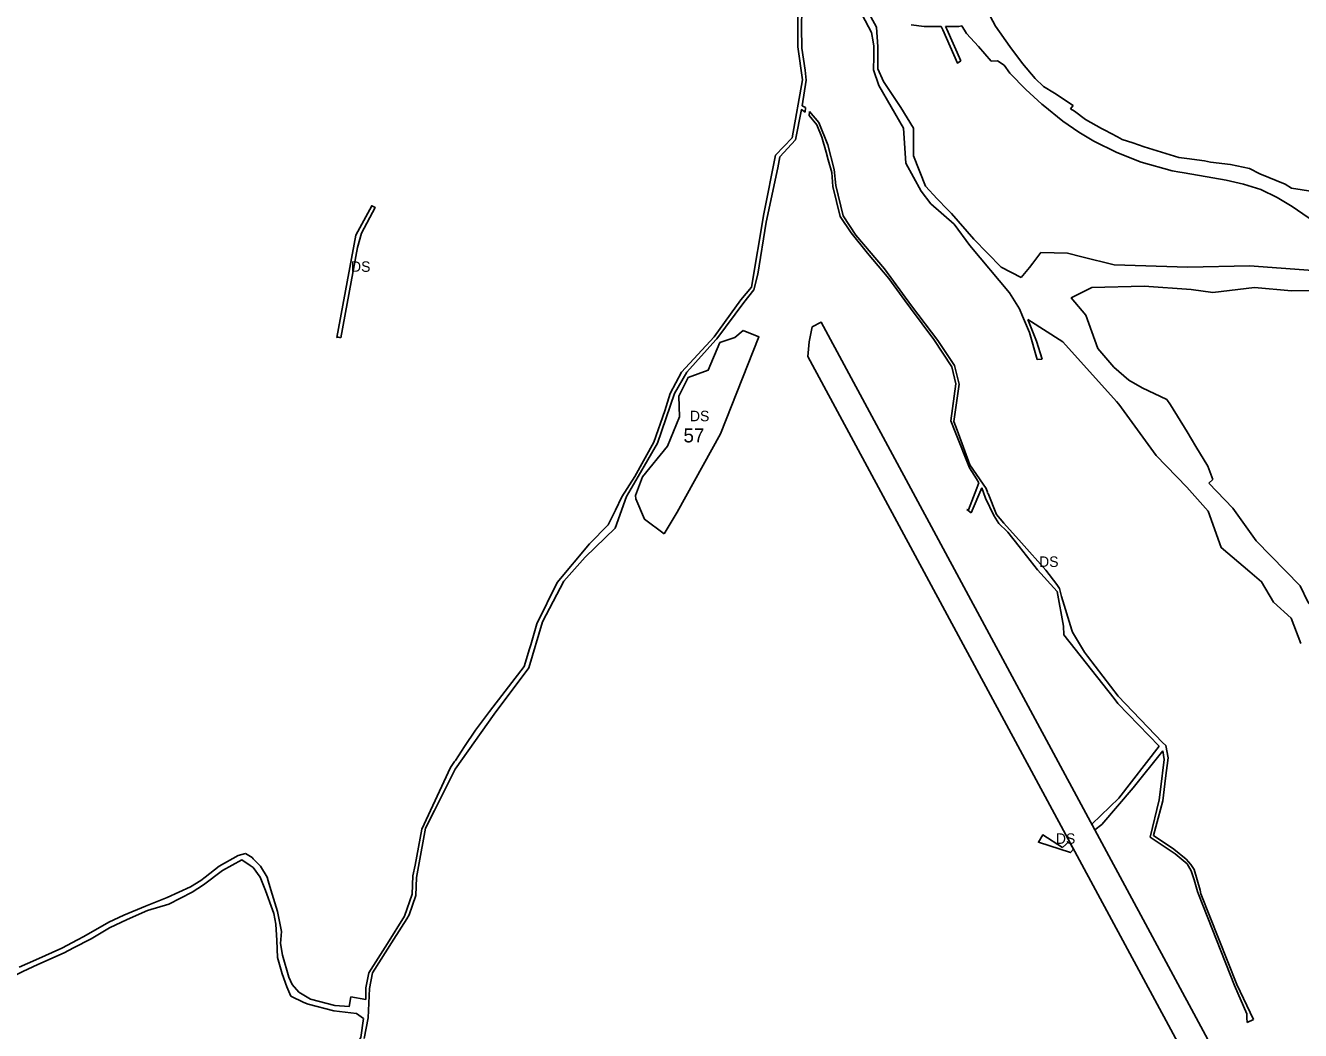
# Model space of a CAD drawing. Extents: x -477304 to -465641, y -1159113 to -1149285.
# Drawn here: x -469726 to -468631, y -1157174 to -1156311 of the extents above; entities that cross this region are included whole.
import ezdxf

# ---------------------------------------------------------------- set-up
doc = ezdxf.new("R2010")
doc.units = 0
for name, color, linetype in [('10', 7, 'Continuous'), ('16', 7, 'Continuous'), ('35', 7, 'Continuous'), ('61', 7, 'Continuous')]:
    doc.layers.add(name, color=color, linetype=linetype)

msp = doc.modelspace()

# ---------------------------------------------------------------- linework, layer by layer
at = {"layer": '10'}
for points in [[(-469050.6, -1156569.7), (-469053.2, -1156582.6), (-469054.3, -1156595)], [(-468697.3, -1158264.4), (-468639.9, -1157313.2), (-469042.9, -1156565.5), (-469050.6, -1156569.7)], [(-469054.3, -1156595), (-468664.2, -1157318.5), (-468722.2, -1158277.9)]]:
    msp.add_lwpolyline(points, dxfattribs=at)
at = {"layer": '16'}
for p, q in [((-469109.7, -1156572.7), (-469116.9, -1156578.8)), ((-469116.9, -1156578.8), (-469129.8, -1156583.2)), ((-469164.9, -1156629.2), (-469164.5, -1156647)), ((-469164.5, -1156647), (-469174.7, -1156672)), ((-469177.7, -1156747.5), (-469166.5, -1156728.7))]:
    msp.add_line(p, q, dxfattribs=at)
for points in [[(-469166.5, -1156728.7), (-469129.2, -1156661.5), (-469096.3, -1156578.1), (-469109.7, -1156572.7)], [(-469129.8, -1156583.2), (-469139.8, -1156606.9), (-469156.9, -1156613.1), (-469164.9, -1156629.2)], [(-469174.7, -1156672), (-469196.2, -1156698.3), (-469202.2, -1156714.6), (-469201.9, -1156717.2)], [(-469201.9, -1156717.2), (-469194.5, -1156734.9), (-469177.7, -1156747.5)]]:
    msp.add_lwpolyline(points, dxfattribs=at)
at = {"layer": '35'}
for p, q in [((-468995.4, -1156312.2), (-469006.3, -1156292.1)), ((-469007.6, -1156301.7), (-468999.6, -1156316.9)), ((-468965.6, -1156310.4), (-468954.3, -1156311.7)), ((-468954.3, -1156311.7), (-468950.9, -1156311.7)), ((-468950.9, -1156311.7), (-468939.7, -1156311.7)), ((-468939.7, -1156311.7), (-468938.3, -1156314.7)), ((-468934.9, -1156314), (-468935.9, -1156311.7)), ((-468922, -1156311.3), (-468918, -1156317.7)), ((-469059.4, -1156330.4), (-469059.8, -1156312.2)), ((-468999.6, -1156316.9), (-468998.2, -1156325)), ((-468922.9, -1156341.2), (-468934.9, -1156314)), ((-468918, -1156317.7), (-468907.7, -1156329)), ((-469056.4, -1156349.2), (-469059.4, -1156330.4)), ((-468998.2, -1156325), (-468997.5, -1156328.5)), ((-468997.5, -1156328.5), (-468997.6, -1156337.6)), ((-468907.7, -1156329), (-468896.8, -1156341.4)), ((-468994.2, -1156348.2), (-468994.1, -1156336.4)), ((-468896.8, -1156341.4), (-468891.4, -1156341.2)), ((-468891.4, -1156341.2), (-468885.7, -1156345)), ((-469055.8, -1156357.8), (-469056.4, -1156349.2)), ((-468989.2, -1156359), (-468994.2, -1156348.2)), ((-469059.2, -1156379.8), (-469055.8, -1156357.8)), ((-468993.2, -1156362.3), (-468972, -1156399)), ((-468974.4, -1156381.4), (-468989.2, -1156359)), ((-468867, -1156365.7), (-468853.2, -1156378.5)), ((-468842.5, -1156369.1), (-468851.8, -1156363.2)), ((-468826.4, -1156379.5), (-468842.5, -1156369.1)), ((-469056.2, -1156381.4), (-469059.2, -1156379.8)), ((-469052.7, -1156384.7), (-469053.1, -1156388.1)), ((-469053.1, -1156388.1), (-469046.5, -1156396.2)), ((-469044.7, -1156394.2), (-469052.7, -1156384.7)), ((-468853.2, -1156378.5), (-468852.2, -1156379.4)), ((-468828.7, -1156382.5), (-468826.4, -1156379.5)), ((-468825.3, -1156384.5), (-468828.7, -1156382.5)), ((-468815.7, -1156391.5), (-468825.3, -1156384.5)), ((-469037.1, -1156413.4), (-469044.7, -1156394.2)), ((-468802.2, -1156399.2), (-468815.7, -1156391.5)), ((-469067.8, -1156407.4), (-469082, -1156422.2)), ((-469078.4, -1156423.7), (-469064.7, -1156409.1)), ((-468784.4, -1156408.7), (-468788.4, -1156406.5)), ((-468775.2, -1156411.7), (-468784.4, -1156408.7)), ((-469031.7, -1156434.4), (-469037.1, -1156413.4)), ((-469079.9, -1156433.1), (-469078.4, -1156423.7)), ((-468953.1, -1156448.7), (-468963.6, -1156422.7)), ((-468713.7, -1156427.2), (-468728.7, -1156425.2)), ((-468708.6, -1156428.1), (-468713.7, -1156427.2)), ((-468691.2, -1156430.2), (-468708.6, -1156428.1)), ((-468675.1, -1156433.8), (-468691.2, -1156430.2)), ((-469090, -1156479.7), (-469079.9, -1156433.1)), ((-468741.4, -1156435.6), (-468734.8, -1156436.7)), ((-468734.8, -1156436.7), (-468732.9, -1156437)), ((-468732.9, -1156437), (-468717.8, -1156439.7)), ((-468666.1, -1156438.2), (-468675.1, -1156433.8)), ((-468644.5, -1156447.2), (-468666.1, -1156438.2)), ((-469032.7, -1156449.1), (-469026.4, -1156475)), ((-468943.3, -1156459.6), (-468953.1, -1156448.7)), ((-468638.8, -1156450.7), (-468644.5, -1156447.2)), ((-468620.6, -1156453.4), (-468638.8, -1156450.7)), ((-469026.4, -1156475), (-469017, -1156488.8)), ((-468911.6, -1156494.4), (-468930.8, -1156472.4)), ((-469097.3, -1156524.4), (-469090, -1156479.7)), ((-469440.9, -1156501.6), (-469437.4, -1156489.3)), ((-469017, -1156488.8), (-469003.1, -1156506.4)), ((-468888.2, -1156518.3), (-468911.6, -1156494.4)), ((-469455.1, -1156579.2), (-469440.9, -1156501.6)), ((-469003.1, -1156506.4), (-468984.6, -1156528)), ((-468818.9, -1156509.4), (-468831.2, -1156506.4)), ((-468965.2, -1156551.6), (-468988.5, -1156519.7)), ((-468871, -1156527.2), (-468888.2, -1156518.3)), ((-469100.7, -1156538), (-469097.3, -1156524.4)), ((-468984.6, -1156528), (-468970.9, -1156546.9)), ((-469109.3, -1156548.6), (-469100.7, -1156538)), ((-468810.3, -1156536), (-468765.5, -1156534.8)), ((-468765.5, -1156534.8), (-468725.2, -1156537.7)), ((-468725.2, -1156537.7), (-468706.5, -1156540.1)), ((-468706.5, -1156540.1), (-468670.7, -1156535.8)), ((-469132.4, -1156579.8), (-469109.3, -1156548.6)), ((-468970.9, -1156546.9), (-468966.1, -1156553.5)), ((-468942.6, -1156581.3), (-468965.2, -1156551.6)), ((-468966.1, -1156553.5), (-468946.1, -1156580.5)), ((-468872.6, -1156554.3), (-468869.8, -1156560.5)), ((-468858, -1156581.8), (-468865.2, -1156563.2)), ((-469458.7, -1156578.9), (-469457.1, -1156578.5)), ((-469457.1, -1156578.5), (-469455.1, -1156579.2)), ((-469158.1, -1156608.5), (-469133.1, -1156580.8)), ((-469133.1, -1156580.8), (-469132.4, -1156579.8)), ((-468946.1, -1156580.5), (-468930.5, -1156604.1)), ((-468853.1, -1156597.3), (-468858, -1156581.8)), ((-468930.5, -1156604.1), (-468927.2, -1156618.5)), ((-468857.2, -1156597.8), (-468853.1, -1156597.3)), ((-468778.7, -1156615.4), (-468791.4, -1156604.3)), ((-469162.8, -1156608.6), (-469172.4, -1156626.9)), ((-469168.6, -1156626.8), (-469158.1, -1156608.5)), ((-468767.3, -1156621.9), (-468778.7, -1156615.4)), ((-469183.2, -1156669.4), (-469168.6, -1156626.8)), ((-469172.4, -1156626.9), (-469177.1, -1156641.8)), ((-468927.2, -1156618.5), (-468931.4, -1156650.4)), ((-468746.1, -1156632), (-468767.3, -1156621.9)), ((-468789.2, -1156633.8), (-468787.1, -1156636.1)), ((-468742.9, -1156636.5), (-468746.1, -1156632)), ((-468728.4, -1156659.9), (-468742.9, -1156636.5)), ((-469177.1, -1156641.8), (-469186.5, -1156668.7)), ((-468931.4, -1156650.4), (-468927.8, -1156659.8)), ((-468926, -1156658.4), (-468928.8, -1156650.8)), ((-468927.8, -1156659.8), (-468915.5, -1156690.8)), ((-468915.1, -1156688), (-468926, -1156658.4)), ((-469186.5, -1156668.7), (-469202.7, -1156698.1)), ((-468915.5, -1156690.8), (-468909.5, -1156700.1)), ((-468903.6, -1156704.6), (-468915.1, -1156688)), ((-469202.7, -1156698.1), (-469214, -1156715.5)), ((-468909.5, -1156700.1), (-468907.4, -1156703.5)), ((-468907.4, -1156703.5), (-468909.2, -1156708.1)), ((-468901.1, -1156708.5), (-468903.6, -1156704.6)), ((-468709.9, -1156704), (-468706.4, -1156700.6)), ((-468689.4, -1156725.3), (-468709.9, -1156704)), ((-469219.8, -1156742.5), (-469209.8, -1156715.3)), ((-469214, -1156715.5), (-469219.5, -1156727.1)), ((-468909.2, -1156708.1), (-468916.2, -1156726.9)), ((-468914, -1156729.4), (-468904.8, -1156708)), ((-468899.9, -1156711.5), (-468901.1, -1156708.5)), ((-468900.3, -1156712.1), (-468899.9, -1156711.5)), ((-468899.4, -1156712.7), (-468900.3, -1156712.1)), ((-468892.2, -1156730.7), (-468899.4, -1156712.7)), ((-468916.2, -1156726.9), (-468917.6, -1156726.4)), ((-468917.6, -1156726.4), (-468914, -1156729.4)), ((-468669.4, -1156753.3), (-468689.4, -1156725.3)), ((-468872.8, -1156758.3), (-468857.1, -1156778.3)), ((-468631.6, -1156792), (-468669.4, -1156753.3)), ((-468857.1, -1156778.3), (-468840.2, -1156797)), ((-469282.2, -1156822.9), (-469263.7, -1156788.1)), ((-468840.2, -1156797), (-468834.6, -1156826.8)), ((-468836.3, -1156801.2), (-468838.1, -1156794.2)), ((-468827.6, -1156830.2), (-468836.3, -1156801.2)), ((-469293.7, -1156862.5), (-469282.2, -1156822.9)), ((-468827.1, -1156831.7), (-468827.6, -1156830.2)), ((-469293.1, -1156846.2), (-469297.7, -1156861.2)), ((-469292, -1156842.6), (-469293.1, -1156846.2)), ((-468787.7, -1156886.8), (-468814.2, -1156852.3)), ((-469297.7, -1156861.2), (-469327.7, -1156899.9)), ((-469323.7, -1156902.2), (-469293.7, -1156862.5)), ((-468788.1, -1156893), (-468752.6, -1156929.7)), ((-468752.6, -1156929.7), (-468787.3, -1156974.3)), ((-468749.5, -1156933.7), (-468748.4, -1156941.2)), ((-468748.4, -1156941.2), (-468751.5, -1156966.9)), ((-468749.3, -1156976.7), (-468747.2, -1156957.3)), ((-468787.3, -1156974.3), (-468810.4, -1156996.8)), ((-468810.4, -1156996.8), (-468807.9, -1157001.5)), ((-468807.9, -1157001.5), (-468801.7, -1156997)), ((-468829.7, -1157011.5), (-468835.5, -1157016.7)), ((-468826.2, -1157018.1), (-468829.7, -1157011.5)), ((-468760.3, -1157008), (-468738.8, -1157022.2)), ((-469537, -1157021.9), (-469543.5, -1157023.5)), ((-469531.3, -1157025.4), (-469537, -1157021.9)), ((-468738.8, -1157022.2), (-468728.6, -1157030.8)), ((-469533.1, -1157032.3), (-469530.6, -1157034)), ((-469530.4, -1157026.4), (-469531.3, -1157025.4)), ((-469390.2, -1157042.6), (-469388.6, -1157033.2)), ((-469517.5, -1157045.4), (-469518.5, -1157042.1)), ((-469390.9, -1157058.1), (-469390.2, -1157042.6)), ((-469515.4, -1157053), (-469517.5, -1157045.4)), ((-469509.5, -1157071.6), (-469515.4, -1157053)), ((-469622.9, -1157067.1), (-469641.5, -1157074.8)), ((-469621.1, -1157070.9), (-469602.9, -1157065.5)), ((-469396.6, -1157074.6), (-469390.9, -1157058.1)), ((-468718.8, -1157056.9), (-468688, -1157135.2)), ((-469506.2, -1157089), (-469509.5, -1157071.6)), ((-469409.7, -1157095.4), (-469398.5, -1157078)), ((-469398.5, -1157078), (-469396.6, -1157074.6)), ((-469684.9, -1157103), (-469669.7, -1157095.2)), ((-469415.1, -1157099.1), (-469431.3, -1157124.3)), ((-469427.9, -1157124.5), (-469409.7, -1157095.4)), ((-469715.4, -1157117.1), (-469692.9, -1157107.2)), ((-469692.9, -1157107.2), (-469684.9, -1157103)), ((-469431.3, -1157124.3), (-469433.7, -1157137.3)), ((-469430.6, -1157137.7), (-469427.9, -1157124.5)), ((-469491.3, -1157141), (-469497, -1157134.3)), ((-469481.2, -1157147), (-469491.3, -1157141)), ((-469433.7, -1157137.3), (-469433.7, -1157147.4)), ((-469431.7, -1157163), (-469430.6, -1157137.7)), ((-469483.4, -1157151.4), (-469461.2, -1157157)), ((-469460.4, -1157152.3), (-469481.2, -1157147)), ((-469461.2, -1157157), (-469441.9, -1157159.2)), ((-469441.9, -1157159.2), (-469435.9, -1157163.5)), ((-469435.1, -1157180.8), (-469431.7, -1157163)), ((-468677.2, -1157163.1), (-468676.9, -1157167)), ((-468676.9, -1157167), (-468671.7, -1157164.5))]:
    msp.add_line(p, q, dxfattribs=at)
for points in [[(-469045.5, -1156249.2), (-469058.3, -1156271.4), (-469062.8, -1156299), (-469062.9, -1156329.2)], [(-469059.8, -1156312.2), (-469059.3, -1156297.5), (-469054.4, -1156275.3)], [(-468880.9, -1156329), (-468893, -1156311.4), (-468902, -1156294.8), (-468905.4, -1156288.7)], [(-468935.9, -1156311.7), (-468924.6, -1156311.6), (-468922, -1156311.3)], [(-468994.1, -1156336.4), (-468994.1, -1156329.2), (-468995.4, -1156312.2)], [(-468938.3, -1156314.7), (-468925.8, -1156343.1), (-468922.9, -1156341.2)], [(-469062.9, -1156329.2), (-469058.8, -1156357.4), (-469067.8, -1156407.4)], [(-468851.8, -1156363.2), (-468858.9, -1156356.4), (-468869.8, -1156343.5), (-468880.9, -1156329)], [(-468997.6, -1156337.6), (-468997.8, -1156348.8), (-468993.2, -1156362.3)], [(-468885.7, -1156345), (-468880.7, -1156351.9), (-468867, -1156365.7)], [(-469064.7, -1156409.1), (-469059.7, -1156383.1), (-469056.6, -1156385.2), (-469056.2, -1156381.4)], [(-468963.6, -1156422.7), (-468963.5, -1156399), (-468974.4, -1156381.4)], [(-468852.2, -1156379.4), (-468835.3, -1156393.1), (-468821.5, -1156402.6), (-468808.8, -1156410.2), (-468789, -1156419.9)], [(-469046.5, -1156396.2), (-469042.2, -1156406.7), (-469038.4, -1156419.7)], [(-468972, -1156399), (-468970, -1156429.2), (-468956.9, -1156453), (-468948.7, -1156463.9)], [(-468788.4, -1156406.5), (-468799.2, -1156400.8), (-468802.2, -1156399.2)], [(-469038.4, -1156419.7), (-469036.9, -1156426.3), (-469033.6, -1156437.1), (-469032.7, -1156449.1)], [(-468789, -1156419.9), (-468768, -1156428.3), (-468741.4, -1156435.6)], [(-468728.7, -1156425.2), (-468735.8, -1156424.3), (-468765.5, -1156415), (-468775.2, -1156411.7)], [(-469082, -1156422.2), (-469092, -1156472.5), (-469102.7, -1156535.6), (-469111.8, -1156546.4), (-469134.7, -1156578.1), (-469162.8, -1156608.6)], [(-469024, -1156474.4), (-469030.1, -1156448.3), (-469031.7, -1156434.4)], [(-468717.8, -1156439.7), (-468694.9, -1156443.7), (-468680.1, -1156447.1), (-468665.3, -1156451.7)], [(-468665.3, -1156451.7), (-468651.2, -1156458.6), (-468638.3, -1156466.4), (-468609.9, -1156485.8)], [(-468948.7, -1156463.9), (-468928.5, -1156481.5), (-468915.2, -1156499.9), (-468881.2, -1156540.4), (-468872.6, -1156554.3)], [(-468930.8, -1156472.4), (-468934.4, -1156469), (-468943.3, -1156459.6)], [(-469437.4, -1156489.3), (-469425.7, -1156467.3), (-469428.7, -1156465.6), (-469442.4, -1156490.8), (-469458.7, -1156578.9)], [(-468988.5, -1156519.7), (-469012.9, -1156490.9), (-469024, -1156474.4)], [(-468831.2, -1156506.4), (-468854.1, -1156505.8), (-468861, -1156514.9)], [(-468597.3, -1156500.2), (-468614.1, -1156508), (-468620.5, -1156521.2), (-468674.9, -1156517.2)], [(-468861, -1156514.9), (-468864, -1156518.6), (-468871, -1156527.2)], [(-468674.9, -1156517.2), (-468728, -1156518.3), (-468791.2, -1156516.4), (-468818.9, -1156509.4)], [(-468815.5, -1156559.6), (-468828.1, -1156544.8), (-468810.3, -1156536)], [(-468670.7, -1156535.8), (-468639, -1156538.7), (-468614.4, -1156538.4)], [(-468869.8, -1156560.5), (-468863.8, -1156574.4), (-468857.2, -1156597.8)], [(-468865.2, -1156563.2), (-468835.4, -1156582.5), (-468789.2, -1156633.8)], [(-468791.4, -1156604.3), (-468805.3, -1156588.3), (-468815.5, -1156559.6)], [(-468928.8, -1156650.8), (-468924.4, -1156618.9), (-468928.2, -1156602.9), (-468942.6, -1156581.3)], [(-468787.1, -1156636.1), (-468755.2, -1156680), (-468728.8, -1156707.3), (-468710.6, -1156727.8), (-468699.2, -1156759.2), (-468674.6, -1156780.1)], [(-468706.4, -1156700.6), (-468710.8, -1156689.2), (-468721.2, -1156672.3), (-468728.4, -1156659.9)], [(-469209.8, -1156715.3), (-469199.9, -1156698.1), (-469183.2, -1156669.4)], [(-468904.8, -1156708), (-468901.7, -1156716.7), (-468894.4, -1156731.7), (-468890.2, -1156738.4), (-468883, -1156745.5)], [(-469219.5, -1156727.1), (-469225.8, -1156739.7), (-469241.7, -1156756)], [(-468838.1, -1156794.2), (-468840.4, -1156790.8), (-468849.8, -1156778.6), (-468870.8, -1156755.2), (-468885.8, -1156738.1), (-468892.2, -1156730.7)], [(-469263.7, -1156788.1), (-469245.5, -1156767.4), (-469219.8, -1156742.5)], [(-468883, -1156745.5), (-468882.5, -1156746.1), (-468872.8, -1156758.3)], [(-469241.7, -1156756), (-469269.4, -1156789.2), (-469286.8, -1156824.6), (-469292, -1156842.6)], [(-468674.6, -1156780.1), (-468664.6, -1156788.5), (-468654.5, -1156806.2), (-468639.1, -1156819.7), (-468630.9, -1156841.5)], [(-468599.5, -1156839.4), (-468608.7, -1156826.1), (-468625, -1156805.8), (-468631.6, -1156792)], [(-468834.6, -1156826.8), (-468834.4, -1156834.1), (-468791.3, -1156888.9), (-468788.1, -1156893)], [(-468814.2, -1156852.3), (-468816.8, -1156848.9), (-468827.1, -1156831.7)], [(-468746.9, -1156929.2), (-468749.6, -1156926.6), (-468787.7, -1156886.8)], [(-469388.6, -1157033.2), (-469382.4, -1157000.2), (-469374.8, -1156985.1), (-469357.1, -1156949.5), (-469323.7, -1156902.2)], [(-469327.7, -1156899.9), (-469339.7, -1156916.1), (-469348.9, -1156929.9), (-469356.9, -1156941.9)], [(-468801.7, -1156997), (-468774.8, -1156965.5), (-468749.5, -1156933.7)], [(-468747.2, -1156957.3), (-468744.9, -1156939.7), (-468746.9, -1156929.2)], [(-469356.9, -1156941.9), (-469357.6, -1156943), (-469361, -1156948.1)], [(-469361, -1156948.1), (-469385.6, -1157001), (-469391.5, -1157031.9), (-469393.4, -1157041), (-469394, -1157056.9), (-469400.5, -1157075.6), (-469415.1, -1157099.1)], [(-468751.5, -1156966.9), (-468752.5, -1156975.8), (-468760.3, -1157008)], [(-468740.1, -1157018.2), (-468757.5, -1157006.4), (-468749.3, -1156976.7)], [(-468835.5, -1157016.7), (-468852.5, -1157006), (-468856.3, -1157012.2), (-468828.8, -1157021.1), (-468826.2, -1157018.1)], [(-469543.5, -1157023.5), (-469559.6, -1157032.9), (-469571.7, -1157042.2), (-469575.4, -1157045.1), (-469584.4, -1157050.5)], [(-468671.7, -1157164.5), (-468686, -1157134.3), (-468716.7, -1157056.4), (-468717.3, -1157053.3), (-468722.6, -1157035.5), (-468725.4, -1157031.3), (-468729.3, -1157026.9), (-468740.1, -1157018.2)], [(-469602.9, -1157065.5), (-469582.9, -1157055), (-469573.1, -1157048.7), (-469556.8, -1157036.6), (-469540.3, -1157027.4), (-469533.1, -1157032.3)], [(-469530.6, -1157034), (-469524.5, -1157042.2), (-469519.8, -1157053.6), (-469513.9, -1157070.4)], [(-469518.5, -1157042.1), (-469524.3, -1157032.8), (-469530.4, -1157026.4)], [(-468728.6, -1157030.8), (-468725.1, -1157036.9), (-468722.6, -1157044.5), (-468719.7, -1157054.4), (-468718.8, -1157056.9)], [(-469584.4, -1157050.5), (-469604.4, -1157059.7), (-469622.9, -1157067.1)], [(-469641.5, -1157074.8), (-469654.4, -1157080.8), (-469675.8, -1157093.3)], [(-469669.7, -1157095.2), (-469653.8, -1157085.6), (-469638.7, -1157078.7), (-469621.1, -1157070.9)], [(-469513.9, -1157070.4), (-469512.9, -1157073.3), (-469510.9, -1157082.7)], [(-469510.9, -1157082.7), (-469510.3, -1157096.7), (-469509.5, -1157111.2), (-469505.5, -1157125.3)], [(-469497, -1157134.3), (-469499.9, -1157128.1), (-469505.2, -1157109.3), (-469506.9, -1157099.1), (-469506.2, -1157089)], [(-469675.8, -1157093.3), (-469681.2, -1157096.1), (-469694.8, -1157103.2)], [(-469694.8, -1157103.2), (-469717.2, -1157113.2), (-469731.3, -1157119.4)], [(-469753.2, -1157135.7), (-469728.3, -1157123.1), (-469715.4, -1157117.1)], [(-469505.5, -1157125.3), (-469501.7, -1157136.4), (-469498.3, -1157144.5)], [(-468688, -1157135.2), (-468677.3, -1157159.7), (-468677.2, -1157163.1)], [(-469498.3, -1157144.5), (-469486.9, -1157149.8), (-469483.4, -1157151.4)], [(-469433.7, -1157147.4), (-469446.6, -1157145.1), (-469448.2, -1157153.3), (-469460.4, -1157152.3)], [(-469435.9, -1157163.5), (-469438, -1157179.8), (-469446.5, -1157193.9)]]:
    msp.add_lwpolyline(points, dxfattribs=at)

# ---------------------------------------------------------------- texts
at = {"layer": '16'}
msp.add_text('DS', height=9, dxfattribs=at).set_placement((-469155.5, -1156650.7))
at = {"layer": '35'}
for p in [(-469446.5, -1156522.4), (-468855.7, -1156775.8), (-468841.3, -1157013.6)]:
    msp.add_text('DS', height=9, dxfattribs=at).set_placement(p)
at = {"layer": '61'}
msp.add_text('57', height=12, dxfattribs=at).set_placement((-469161, -1156668.9))

doc.saveas('drawing.dxf')
